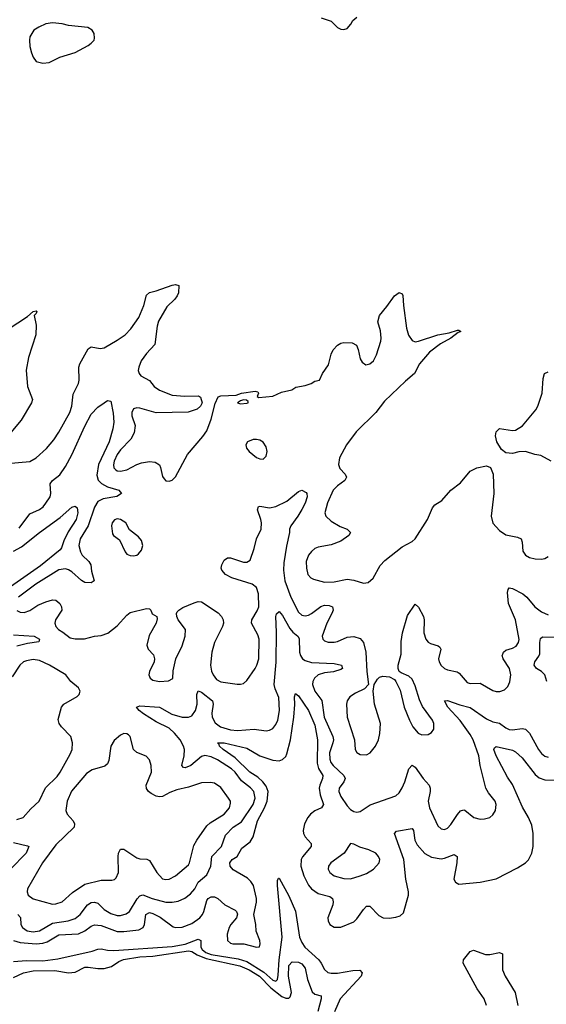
# Model space of a CAD drawing. Header units: inches. Extents: x 1449094 to 1618372, y 389908 to 534307.
# Tile 470 of 494: x 1600328 to 1603579, y 501376 to 507455. Entities that reach past the tile are written whole.
import ezdxf

# ---------------------------------------------------------------- set-up
doc = ezdxf.new("R2010")
doc.units = ezdxf.units.IN
doc.header["$MEASUREMENT"] = 0
doc.layers.add('B6500', color=7, linetype='Continuous')

msp = doc.modelspace()

# ---------------------------------------------------------------- linework, layer by layer
at = {"layer": 'B6500', "color": 5}
for points, elevation in [([(1600530, 507436), (1600490, 507429.4), (1600446, 507410), (1600416, 507390), (1600390.7, 507350), (1600387.3, 507330), (1600390.7, 507290), (1600400.7, 507250), (1600410, 507224.7), (1600430, 507198), (1600470, 507186), (1600510, 507191), (1600576.2, 507223.8), (1600670, 507253), (1600750, 507295.5), (1600770, 507310.7), (1600786.6, 507330), (1600790, 507342), (1600787, 507370), (1600775.1, 507390), (1600747.6, 507407.6), (1600630, 507419.6), (1600590, 507429.5)], 520), ([(1601710, 505108), (1601690, 505102), (1601672, 505090), (1601690, 505082.8), (1601730, 505087.7), (1601738, 505090), (1601738, 505098), (1601727.3, 505107.3)], 480), ([(1601790, 504864.2), (1601770, 504864.2), (1601734.8, 504850), (1601723, 504830), (1601728, 504810), (1601744.9, 504790), (1601790, 504753), (1601810, 504744.4), (1601830, 504743), (1601850, 504761), (1601855.1, 504790), (1601850, 504819), (1601830, 504846.6), (1601810, 504858.7)], 480), ([(1600930, 504373), (1600912.5, 504367.5), (1600898, 504350), (1600894.9, 504330), (1600901.3, 504281.3), (1600907.3, 504270), (1600943.1, 504243.1), (1600978.4, 504170), (1600990, 504155.5), (1601010, 504146.7), (1601030, 504145.3), (1601050, 504150.4), (1601061.4, 504158.6), (1601079.5, 504180.5), (1601087.8, 504210), (1601079.5, 504239.5), (1601062, 504262), (1601005.4, 504305.4), (1600983.7, 504350), (1600950, 504369.6)], 480), ([(1600970, 503047.6), (1600950, 503038.7), (1600910, 503004.5), (1600890.3, 502970), (1600878.3, 502881.7), (1600870, 502860.9), (1600852.7, 502847.3), (1600776, 502824), (1600739.5, 502800.5), (1600647.5, 502692.5), (1600619.8, 502630), (1600612.3, 502572.3), (1600620.8, 502550), (1600656.9, 502510), (1600666.7, 502490), (1600664.9, 502470), (1600550, 502361.7), (1600469.3, 502250), (1600375.3, 502090), (1600373.7, 502070), (1600380.4, 502050), (1600410, 502027.9), (1600530, 501995.5), (1600550, 501995.9), (1600590, 502009.4), (1600654, 502066), (1600730, 502117.2), (1600830, 502142.3), (1600896.8, 502143.2), (1600912.1, 502147.9), (1600922.8, 502157.2), (1600937.5, 502190), (1600935.9, 502290), (1600938.2, 502310), (1600950, 502333.4), (1600970, 502333.8), (1601050, 502280.6), (1601070, 502274.3), (1601112, 502272), (1601130, 502264.9), (1601174.6, 502190), (1601210, 502151.7), (1601230, 502146.2), (1601250, 502148.4), (1601289.7, 502170), (1601370, 502238.4), (1601376.4, 502250), (1601403.4, 502356.6), (1601421.5, 502390), (1601482.7, 502477.3), (1601503.2, 502496.8), (1601589.8, 502550), (1601623.8, 502590), (1601630, 502618), (1601628.6, 502630), (1601617.6, 502650), (1601570, 502714.8), (1601530, 502741.4), (1601506.3, 502746.3), (1601450, 502743.7), (1601370, 502717.7), (1601298.4, 502701.6), (1601255, 502685), (1601210, 502659.8), (1601190, 502656.8), (1601170, 502662), (1601138.6, 502678.6), (1601123.7, 502690), (1601110, 502709.8), (1601108.5, 502730), (1601140.8, 502810), (1601140.4, 502850), (1601130, 502886), (1601108.6, 502908.6), (1601051, 502931), (1601030, 502949.4), (1601010, 503029), (1600999.7, 503039.8), (1600990, 503047.3)], 460), ([(1602370, 502369), (1602330.4, 502310), (1602248.4, 502250), (1602234.4, 502230), (1602232.4, 502210), (1602242.4, 502190), (1602270, 502170.3), (1602330, 502153.8), (1602370, 502151.5), (1602430, 502169.2), (1602470, 502184.5), (1602512.4, 502210), (1602548.2, 502250), (1602551.6, 502270), (1602543.1, 502290), (1602527, 502310), (1602482.7, 502330), (1602427.3, 502347.3), (1602390, 502366)], 440)]:
    msp.add_lwpolyline(points, close=True, dxfattribs=dict(at, elevation=elevation))
for points, elevation in [([(1602190, 507466.8), (1602250, 507447.3), (1602290, 507408.2), (1602310, 507397.1), (1602330, 507394.9), (1602350, 507402), (1602373.1, 507426.9), (1602384, 507450), (1602409.5, 507470.5)], 520), ([(1600250, 504716), (1600390, 504727.9), (1600430, 504750.2), (1600493, 504807), (1600538.6, 504861.4), (1600570, 504907.9), (1600636.8, 505030), (1600648.8, 505070), (1600657.4, 505142.6), (1600691.1, 505210), (1600694.7, 505230), (1600693.8, 505310), (1600698.4, 505330), (1600750, 505422.4), (1600770, 505436.5), (1600825.3, 505425.3), (1600850, 505429.2), (1600930, 505476.1), (1600978, 505510), (1601013.4, 505546.6), (1601062.5, 505617.5), (1601093.5, 505690), (1601110, 505754.8), (1601130, 505770.6), (1601170, 505780.7), (1601270, 505817.3), (1601290, 505821), (1601310, 505814), (1601307.3, 505770), (1601299.1, 505750), (1601285.5, 505730), (1601236.9, 505683.1), (1601185, 505595), (1601176.7, 505563.3), (1601161.6, 505450), (1601110, 505395), (1601078.4, 505350), (1601062.6, 505310), (1601059.8, 505290), (1601064.7, 505270), (1601076.5, 505256.5), (1601128.7, 505228.7), (1601157.8, 505190), (1601190, 505167.6), (1601270, 505138), (1601348.3, 505131.7), (1601432.4, 505132.4), (1601444.5, 505124.5), (1601454, 505090), (1601444.9, 505070), (1601424, 505050), (1601367.9, 505032.1), (1601170, 505029), (1601070, 505057.4), (1601050, 505058.7), (1601030, 505052.3), (1601019.6, 505030), (1601020.2, 505010), (1601040.2, 504950), (1601035.1, 504904.9), (1601014.8, 504865.2), (1600950, 504799.3), (1600930, 504770.9), (1600910.2, 504730), (1600906.5, 504706.5), (1600909, 504689), (1600918.5, 504678.5), (1600930, 504670.2), (1600950, 504667.8), (1600990, 504677.2), (1601050, 504710.2), (1601080, 504720), (1601130, 504727.1), (1601164.5, 504724.5), (1601190, 504707.3), (1601198, 504690), (1601210, 504636), (1601219.9, 504619.9), (1601230, 504608), (1601250, 504606), (1601270, 504613.4), (1601290, 504634), (1601364.5, 504770), (1601457.8, 504882.2), (1601482.2, 504917.7), (1601509.5, 504990), (1601533.8, 505086.2), (1601552.5, 505127.5), (1601570, 505133.4), (1601663.3, 505136.7), (1601698, 505150), (1601782, 505162), (1601798, 505158), (1601802, 505150), (1601794, 505130), (1601803.6, 505123.6), (1601890, 505131.3), (1601945.2, 505154.8), (1602008, 505170), (1602033.2, 505186.8), (1602090, 505196), (1602128, 505210), (1602150, 505224.7), (1602178, 505230), (1602197.2, 505270), (1602235.3, 505324.7), (1602251.2, 505390), (1602262.7, 505417.3), (1602290, 505445.5), (1602310, 505458), (1602330, 505463), (1602381, 505461), (1602406.4, 505446.4), (1602418.5, 505418.5), (1602430, 505362), (1602441.4, 505341.4), (1602464, 505324), (1602490, 505330.8), (1602511.8, 505350), (1602530, 505386), (1602557.4, 505470), (1602559.7, 505490), (1602554.7, 505534.7), (1602539.3, 505590), (1602549.2, 505630), (1602595.3, 505684.7), (1602642, 505750), (1602671, 505771), (1602690, 505762), (1602693.2, 505753.2), (1602697.1, 505690), (1602716.5, 505550), (1602728.1, 505508.1), (1602750, 505474.9), (1602770, 505467), (1602790, 505470.3), (1602910, 505510.3), (1602978.4, 505521.6), (1603030, 505538.8), (1603038.8, 505538.8), (1603051, 505530), (1603035.2, 505524.8), (1602990.7, 505490), (1602925.9, 505454.1), (1602857.7, 505402.3), (1602795.8, 505330), (1602766, 505270), (1602710, 505223), (1602580.6, 505099.4), (1602526.5, 505030), (1602405, 504910), (1602345.8, 504830), (1602302.9, 504750), (1602295.9, 504710), (1602304.5, 504684.5), (1602337.4, 504650), (1602346.3, 504630), (1602336, 504610), (1602290, 504578.4), (1602263.5, 504550), (1602227.6, 504472.4), (1602211.8, 504410), (1602217.8, 504390), (1602250, 504359.7), (1602305.8, 504325.8), (1602350.5, 504310), (1602370.3, 504290), (1602360.9, 504270), (1602310, 504235.2), (1602250, 504212.4), (1602170, 504198), (1602150.2, 504189.8), (1602130, 504173), (1602110, 504149.6), (1602097.2, 504110), (1602097.6, 504070), (1602106.7, 504030), (1602124.9, 504010), (1602141.3, 504001.3), (1602210, 503983.2), (1602270, 503983.8), (1602350, 504001.4), (1602390, 503995.9), (1602450, 503976), (1602478.7, 503981.3), (1602510, 504008.4), (1602554.2, 504085.7), (1602583.1, 504116.9), (1602690, 504200.9), (1602750, 504234.3), (1602769, 504251), (1602846.4, 504370), (1602877.4, 504442.6), (1602890, 504460.4), (1602933.4, 504486.6), (1602989.8, 504550.2), (1603050, 504595.5), (1603110, 504668), (1603150, 504687.7), (1603210, 504700.7), (1603234.8, 504690), (1603250.3, 504650.3), (1603254.9, 504530), (1603239.1, 504390), (1603250, 504346.4), (1603290, 504301.1), (1603330, 504274.3), (1603400.6, 504260.6), (1603424, 504250), (1603430.4, 504230), (1603434.2, 504174.2), (1603450.8, 504150), (1603475.6, 504135.6), (1603510, 504126.4), (1603550, 504123.8), (1603570, 504128), (1603590, 504140.5)], 480), ([(1600256.1, 505543.9), (1600376.6, 505623.4), (1600410, 505654), (1600430, 505658), (1600434, 505654), (1600430, 505642), (1600418, 505630), (1600430.3, 505570), (1600426.7, 505510), (1600381.4, 505370), (1600367.5, 505292.5), (1600375.1, 505190), (1600405.8, 505110), (1600400.2, 505090), (1600336.3, 504983.7), (1600209.3, 504830)], 480), ([(1603609, 504730), (1603545.6, 504765.6), (1603508, 504770), (1603450, 504789.5), (1603410, 504787), (1603370, 504777.6), (1603330, 504781.6), (1603302.8, 504802.8), (1603274, 504850), (1603266.2, 504886.2), (1603269.7, 504910.3), (1603290, 504930.6), (1603370, 504919.3), (1603390, 504920.5), (1603432.7, 504947.3), (1603514.2, 505045.9), (1603527.3, 505070), (1603554, 505150), (1603559.5, 505240.5), (1603569, 505271), (1603590, 505281)], 480), ([(1600324.9, 504315.1), (1600390, 504405.2), (1600450, 504431.2), (1600471.9, 504448.1), (1600489.8, 504470), (1600515.3, 504510), (1600520.9, 504530), (1600515.4, 504590), (1600529.7, 504610), (1600575.6, 504644.4), (1600610, 504696.5), (1600650.4, 504769.5), (1600730, 504945.3), (1600770, 505020.3), (1600810, 505063.8), (1600850, 505090.7), (1600870, 505104), (1600890, 505101), (1600905.6, 505025.6), (1600908.4, 504970), (1600903.2, 504930), (1600879.4, 504850), (1600813.3, 504710), (1600804.1, 504644.1), (1600813, 504613), (1600832.1, 504592.1), (1600870, 504571.6), (1600939.5, 504550), (1600956.5, 504530), (1600927.9, 504512.1), (1600842.8, 504497.2), (1600810, 504480.7), (1600790, 504445.3), (1600749.7, 504330.2), (1600700.1, 504250), (1600693.5, 504210), (1600702.9, 504170), (1600713.6, 504150), (1600753.8, 504110), (1600767.1, 504090), (1600771.9, 504050), (1600788.2, 503990), (1600770, 503979.1), (1600730, 503981.2), (1600710, 503992.9), (1600650, 504047), (1600630, 504058.6), (1600610, 504065.2), (1600570, 504059.3), (1600426.8, 503970), (1600319.3, 503890)], 460), ([(1600310, 503807.4), (1600330, 503797.4), (1600355.3, 503795.3), (1600390, 503808), (1600440.3, 503839.7), (1600490, 503862.3), (1600530, 503874), (1600551.5, 503871.5), (1600575.2, 503850), (1600586.4, 503830), (1600588.1, 503810), (1600548.4, 503750), (1600544.7, 503730), (1600550, 503708.5), (1600567, 503690), (1600594.9, 503674.9), (1600639.2, 503639.2), (1600670, 503633.6), (1600727.2, 503632.8), (1600790, 503649), (1600830, 503654), (1600872.3, 503667.7), (1600930, 503712.2), (1600990, 503779.3), (1601010, 503794.9), (1601110, 503819.1), (1601130, 503818), (1601138, 503810), (1601146.4, 503786.4), (1601174, 503770), (1601176.9, 503756.9), (1601170.6, 503730), (1601127.2, 503652.8), (1601113.2, 503593.2), (1601120.7, 503570), (1601154.8, 503534.8), (1601160.9, 503510), (1601158.5, 503490), (1601128.8, 503431.2), (1601124.7, 503410), (1601132.4, 503390), (1601150, 503377.4), (1601190, 503370.2), (1601246.2, 503373.8), (1601272.5, 503387.5), (1601275.8, 503435.8), (1601290.8, 503509.2), (1601331.1, 503590), (1601349.3, 503649.3), (1601351.6, 503690), (1601306.6, 503750), (1601298, 503770), (1601296, 503790), (1601300.7, 503799.3), (1601309.5, 503810.5), (1601334.3, 503825.7), (1601404.6, 503855.4), (1601430, 503863.7), (1601450, 503861.3), (1601552.9, 503792.9), (1601573.7, 503770), (1601583.6, 503750), (1601585.3, 503730), (1601580.2, 503710), (1601530.5, 503609.5), (1601514.6, 503550), (1601505.3, 503470), (1601512.7, 503432.7), (1601522.9, 503410), (1601542.8, 503382.8), (1601570, 503368), (1601670, 503353.5), (1601690, 503352.2), (1601710, 503356.9), (1601730, 503375.6), (1601782.2, 503450), (1601792.6, 503470), (1601803.2, 503510), (1601807.1, 503630), (1601797.7, 503657.7), (1601759.3, 503730), (1601760.8, 503750), (1601794.5, 503805.5), (1601803.5, 503830), (1601802.9, 503910), (1601789, 503949), (1601762.4, 503970), (1601637.2, 504010), (1601599, 504030), (1601576.2, 504056.2), (1601572, 504070), (1601576.2, 504090), (1601590, 504119.1), (1601610, 504133.7), (1601630, 504132.2), (1601710, 504107), (1601730, 504107), (1601750, 504119.1), (1601776.1, 504190), (1601788.9, 504251.1), (1601818.7, 504310), (1601821.1, 504350), (1601817.4, 504370), (1601795.1, 504430), (1601802, 504450), (1601810, 504452.7), (1601870, 504442.4), (1601910, 504450.3), (1601977, 504483), (1602050, 504542.8), (1602070, 504551.3), (1602096.3, 504536.3), (1602101, 504530), (1602102, 504510), (1602090.3, 504470.3), (1602070, 504432), (1602046, 504390), (1602002.4, 504330), (1601994, 504310), (1601993.8, 504290), (1601974.6, 504205.4), (1601958, 504102), (1601957, 504057), (1601965.4, 503990), (1602002.4, 503890), (1602050, 503797), (1602070, 503778.8), (1602090, 503774.2), (1602110, 503778.7), (1602130, 503788.8), (1602187.5, 503832.4), (1602210, 503839.8), (1602239, 503839), (1602259, 503830), (1602262.3, 503810), (1602255.5, 503790), (1602224.1, 503730), (1602196.2, 503650), (1602199.6, 503630), (1602210, 503619.6), (1602232.1, 503612.1), (1602270, 503612.9), (1602290, 503616.5), (1602350, 503643.2), (1602390, 503646.7), (1602430, 503635.2), (1602451, 503611), (1602465.5, 503550), (1602471.3, 503431.3), (1602480.4, 503350), (1602456.7, 503323.3), (1602401.8, 503298.2), (1602365.5, 503274.5), (1602349, 503250), (1602345.3, 503230), (1602350.2, 503150), (1602394.3, 503010), (1602399.5, 502950), (1602410, 502930.6), (1602430, 502919.5), (1602470, 502917.6), (1602492, 502930), (1602523.6, 502970), (1602542.9, 503010), (1602552.2, 503047.7), (1602554.7, 503110), (1602518.2, 503230), (1602511, 503309), (1602515.6, 503350), (1602536.4, 503383.6), (1602550, 503396.4), (1602570, 503402.4), (1602610, 503398), (1602641.1, 503381.1), (1602650.4, 503370.4), (1602676.7, 503316.7), (1602702, 503210), (1602734.9, 503130), (1602754.6, 503090), (1602788.5, 503050), (1602810, 503039.5), (1602850, 503041.6), (1602870, 503054), (1602885.4, 503074.6), (1602884.7, 503110), (1602876.4, 503130), (1602815.4, 503215.4), (1602796.4, 503256.4), (1602770, 503342.7), (1602750, 503382.9), (1602730, 503402.4), (1602682.4, 503422.4), (1602671.5, 503431.5), (1602664.5, 503450), (1602663.6, 503470), (1602682.2, 503537.7), (1602683.3, 503616.7), (1602690.7, 503670), (1602722.3, 503777.7), (1602770, 503846.8), (1602790, 503828.4), (1602821.7, 503770), (1602825.7, 503750), (1602823.2, 503670), (1602836.1, 503630), (1602850, 503611.8), (1602863.5, 503603.5), (1602910.8, 503590), (1602921.7, 503581.7), (1602927, 503570), (1602914, 503510), (1602918.4, 503490), (1602930, 503469.2), (1602950, 503450.2), (1602970, 503440.9), (1603029.4, 503429.4), (1603041.9, 503421.9), (1603090, 503364), (1603110, 503357.6), (1603170, 503358.2), (1603250, 503313.6), (1603270, 503306.7), (1603293, 503307), (1603321.8, 503318.2), (1603341.1, 503338.9), (1603353.2, 503366.8), (1603360.7, 503410), (1603351.5, 503450), (1603312.2, 503510), (1603307.5, 503530), (1603310, 503539.1), (1603314.5, 503550), (1603330, 503562.6), (1603370, 503575.2), (1603392.4, 503587.6), (1603407.6, 503610), (1603411.3, 503628.7), (1603388.4, 503750), (1603346, 503850), (1603340.6, 503919.4), (1603342.9, 503937.1), (1603350, 503947.7), (1603370, 503944.6), (1603434.9, 503910), (1603458.5, 503890), (1603509.1, 503830), (1603550, 503799.3), (1603590, 503780.2)], 460), ([(1600290, 504174.3), (1600339.2, 504200.8), (1600450, 504289.5), (1600577.2, 504382.8), (1600650, 504444.9), (1600670, 504452.7), (1600681.6, 504441.6), (1600686.3, 504410), (1600675.5, 504370), (1600626.9, 504293.1), (1600601.2, 504238.8), (1600586.1, 504193.9), (1600577.7, 504182.3), (1600456.6, 504083.4), (1600250, 503939.1)], 440), ([(1600315.9, 501930), (1600332.7, 501912.7), (1600335.2, 501870), (1600345, 501850), (1600373.7, 501830), (1600410, 501823.4), (1600450.9, 501830), (1600530, 501876.5), (1600628, 501892), (1600670, 501906.1), (1600700.3, 501930), (1600745.5, 501990), (1600770, 502005.1), (1600790, 502007.9), (1600810, 502000.6), (1600850, 501961.8), (1600890, 501936.1), (1600930, 501923.9), (1600950, 501923.7), (1600985.9, 501934.1), (1601006.6, 501950), (1601052.3, 502027.7), (1601070, 502046.8), (1601087.6, 502052.4), (1601144.9, 502030), (1601230, 502007.8), (1601270, 502006.1), (1601306.9, 502013.1), (1601348.1, 502031.9), (1601382.3, 502057.7), (1601408.2, 502090), (1601429.9, 502130.1), (1601483.6, 502176.4), (1601507.5, 502230), (1601514.6, 502290), (1601574.2, 502350), (1601599.3, 502420.7), (1601646.5, 502470), (1601697.4, 502502.6), (1601768.4, 502610), (1601781.2, 502650), (1601772.8, 502690), (1601753.3, 502713.3), (1601697, 502757), (1601657.3, 502810), (1601634.9, 502830), (1601550, 502886.2), (1601510, 502905.3), (1601470, 502911.9), (1601450, 502906.5), (1601383.6, 502850), (1601350, 502835.8), (1601338.8, 502838.8), (1601327.8, 502850), (1601342.7, 502910), (1601344.4, 502950), (1601339.3, 502970), (1601317.5, 503010), (1601284.5, 503050), (1601250, 503081.1), (1601170, 503119.9), (1601091.1, 503170), (1601065.1, 503190), (1601049.7, 503210.3), (1601070, 503219.6), (1601190, 503211.9), (1601267.1, 503167.1), (1601330, 503150.1), (1601370, 503148.2), (1601390, 503157.5), (1601413.6, 503190), (1601423.4, 503230), (1601420.6, 503290), (1601430, 503311.3), (1601450, 503303.5), (1601517.6, 503250), (1601523, 503230), (1601513.7, 503173.7), (1601515.9, 503150), (1601534.7, 503114.7), (1601567.8, 503090), (1601630, 503071.8), (1601673.3, 503066.7), (1601775.8, 503075.8), (1601850, 503064.9), (1601870, 503069.1), (1601890, 503079.6), (1601910, 503104.9), (1601920.6, 503130), (1601932.5, 503190), (1601926.8, 503270), (1601904.2, 503324.3), (1601899.9, 503350), (1601911, 503489), (1601914.2, 503674.2), (1601909.9, 503770.1), (1601913.5, 503786.5), (1601930, 503802.4), (1601950, 503777.3), (1601996, 503696), (1602014.2, 503674.2), (1602045, 503650), (1602054.2, 503634.2), (1602055.9, 503550), (1602061.5, 503530), (1602073.8, 503510), (1602090, 503498.1), (1602130, 503487.1), (1602270, 503479.6), (1602314, 503470), (1602320.7, 503450), (1602310, 503444.2), (1602264.7, 503430), (1602210, 503422), (1602170, 503410.8), (1602147.7, 503390), (1602137.6, 503370), (1602135, 503350), (1602149.4, 503310), (1602192.3, 503252.3), (1602207.1, 503150), (1602261.2, 503030), (1602264.7, 503010), (1602261.9, 502990), (1602240.1, 502930), (1602241.7, 502890), (1602248.5, 502870), (1602263.5, 502850), (1602329.4, 502790), (1602336.5, 502770), (1602328.4, 502750), (1602300.6, 502710), (1602298, 502690), (1602310, 502659.5), (1602350, 502601.1), (1602370, 502579.5), (1602390, 502566.7), (1602410, 502563.6), (1602430, 502566.7), (1602492.4, 502607.6), (1602650, 502663.6), (1602670, 502681.7), (1602690, 502712.2), (1602706.5, 502750), (1602730, 502830.8), (1602750, 502852), (1602770, 502840.3), (1602819.6, 502770), (1602856, 502730), (1602862.8, 502710), (1602862.4, 502690), (1602850.2, 502630), (1602858, 502590), (1602910, 502479.1), (1602930, 502459.3), (1602950, 502456.4), (1602970, 502464.9), (1602990, 502486.4), (1603030, 502548.7), (1603050, 502570.4), (1603070, 502577.6), (1603075.3, 502575.2), (1603130.8, 502530), (1603170, 502520.3), (1603198, 502522), (1603229.7, 502530.3), (1603250, 502546.8), (1603266.3, 502573.7), (1603269.6, 502610), (1603264.2, 502630), (1603221.3, 502681.3), (1603205.3, 502710), (1603171.3, 502850), (1603163.2, 502910), (1603128.1, 503010), (1603110, 503042.2), (1603048.2, 503128.2), (1602971.1, 503210), (1602949.7, 503250.3), (1602970, 503252.4), (1603044.4, 503224.4), (1603110, 503209.3), (1603210, 503138.5), (1603250, 503121.3), (1603290, 503112.9), (1603330, 503082.6), (1603350, 503073.7), (1603370, 503070.2), (1603430, 503079.7), (1603450, 503074.4), (1603476.2, 503050), (1603530.2, 502950), (1603550, 502924.7), (1603570, 502909.3), (1603590, 502903.2)], 440), ([(1600290, 503657.2), (1600418, 503650), (1600450.2, 503630), (1600446.2, 503613.8), (1600376.1, 503603.9), (1600310, 503587.9)], 440), ([(1603582.9, 503370), (1603570.7, 503410), (1603550.4, 503430.4), (1603517.7, 503450), (1603504.4, 503470), (1603507.8, 503490), (1603534, 503526), (1603539, 503541), (1603538.9, 503610), (1603544.2, 503635.8), (1603555.6, 503644.4), (1603630, 503643.7)], 440), ([(1600310, 502518.4), (1600350, 502530.2), (1600396.4, 502583.6), (1600448.7, 502630), (1600487.7, 502712.3), (1600558.1, 502781.9), (1600578.4, 502810), (1600639.8, 502920.2), (1600651.5, 502950), (1600653.7, 502990), (1600643.5, 503030), (1600586, 503090), (1600572.1, 503110), (1600565.6, 503134.4), (1600586, 503210), (1600599.3, 503230), (1600682.9, 503277.1), (1600695.4, 503290), (1600702, 503310), (1600691, 503331), (1600642.7, 503370), (1600613.2, 503410), (1600511.6, 503470), (1600450, 503499), (1600410, 503504.8), (1600370, 503497), (1600350.4, 503490), (1600328.5, 503470), (1600282, 503398)], 460), ([(1600290.1, 501770.1), (1600330, 501758.5), (1600430, 501749.2), (1600470, 501753.6), (1600498.1, 501761.9), (1600570, 501804.7), (1600690, 501811.9), (1600730, 501829.1), (1600770, 501858.9), (1600790, 501866.8), (1600830, 501863.3), (1600930, 501826.5), (1600970, 501825.7), (1601064.2, 501835.8), (1601090, 501850.2), (1601098.2, 501870), (1601107.2, 501930), (1601130, 501942.3), (1601150, 501937.6), (1601194.7, 501914.8), (1601275.7, 501855.7), (1601290.1, 501850.1), (1601330, 501853.4), (1601390, 501875), (1601439.9, 501910), (1601455.9, 501930), (1601464.7, 501950), (1601483.4, 502016.6), (1601491.1, 502028.9), (1601510, 502040.7), (1601530, 502040.1), (1601550.1, 502030.1), (1601594.2, 501990), (1601657.5, 501957.5), (1601666, 501950), (1601672.8, 501932.8), (1601666.7, 501910), (1601630.8, 501870), (1601621.3, 501850), (1601608.6, 501810), (1601610.2, 501770), (1601630, 501753.5), (1601643, 501750), (1601710.6, 501750.6), (1601790, 501728.6), (1601808.2, 501731.8), (1601813, 501750), (1601810.6, 501770), (1601788.7, 501828.7), (1601786, 501870), (1601773.9, 501930), (1601790, 502007.3), (1601790.4, 502030), (1601771.1, 502110), (1601755.1, 502135.1), (1601734.7, 502154.7), (1601645.9, 502205.9), (1601627.5, 502230), (1601624.7, 502250), (1601640.3, 502270), (1601671.2, 502290), (1601700, 502340), (1601750, 502379.4), (1601769.9, 502410), (1601795.1, 502510), (1601838.9, 502590), (1601855.4, 502630), (1601861.3, 502690), (1601850, 502723.9), (1601829.9, 502750), (1601797.9, 502777.9), (1601749.5, 502809.5), (1601657.7, 502897.7), (1601584.8, 502950), (1601562, 502970), (1601559.8, 502979.8), (1601549.6, 502990), (1601590, 502991.7), (1601730, 502958.5), (1601810, 502911.3), (1601890, 502884.1), (1601930, 502880.5), (1601950, 502887.8), (1601970, 502907.2), (1601977.2, 502922.8), (1602000.1, 503010), (1602020.4, 503150), (1602026.6, 503226.6), (1602025.1, 503274.9), (1602030, 503295.8), (1602050, 503281.7), (1602110.7, 503190.7), (1602150, 503100.2), (1602166.3, 503010), (1602164.3, 502864.3), (1602173.1, 502833.1), (1602198.6, 502790), (1602197.4, 502770), (1602180.8, 502730), (1602177.6, 502710), (1602182.9, 502670), (1602203.9, 502610), (1602191.3, 502590), (1602150, 502570.4), (1602124.1, 502550), (1602106.6, 502530), (1602085.9, 502490), (1602078.3, 502450), (1602080.5, 502430), (1602090.2, 502410), (1602127.3, 502370), (1602127.7, 502350), (1602073.3, 502286.7), (1602065.4, 502270), (1602063.1, 502230), (1602081.1, 502170), (1602110, 502112.9), (1602128.8, 502088.8), (1602170, 502060.4), (1602242.3, 502042.3), (1602258.1, 502030), (1602263.8, 502010), (1602262.1, 501990), (1602230.2, 501910), (1602231.3, 501891.3), (1602242.8, 501870), (1602270, 501852.3), (1602310, 501853), (1602390, 501885.8), (1602410, 501904.2), (1602450, 501962), (1602470, 501981.5), (1602490, 501982.3), (1602545, 501925), (1602571.1, 501911.1), (1602608.4, 501908.4), (1602650, 501913.8), (1602677.3, 501922.7), (1602698.3, 501941.7), (1602728.3, 502050), (1602727.4, 502070), (1602711.7, 502150), (1602700.4, 502270), (1602642.6, 502430), (1602654, 502446), (1602750, 502462.4), (1602758.9, 502450), (1602767.7, 502390), (1602781.2, 502361.1), (1602828.5, 502308.5), (1602870, 502285.1), (1602930, 502274.6), (1602950, 502277.7), (1603010, 502300.8), (1603028.4, 502290), (1603027.1, 502250), (1603009.2, 502150), (1603019.3, 502130), (1603038.3, 502118.3), (1603170, 502131.1), (1603270, 502150.2), (1603400.4, 502219.6), (1603449.8, 502250.2), (1603470, 502268.8), (1603489.9, 502310.1), (1603497.6, 502350), (1603498.1, 502430), (1603490, 502481.6), (1603470, 502529.7), (1603432.9, 502592.9), (1603370, 502733.5), (1603339.5, 502779.5), (1603270, 502911.2), (1603255, 502950), (1603259.4, 502960.6), (1603270, 502968.9), (1603370, 502946.1), (1603390, 502935.9), (1603430, 502897.9), (1603510, 502795.5), (1603534.3, 502774.3), (1603570, 502761.5), (1603630, 502760.1)], 420), ([(1600290, 502376), (1600375.5, 502355.5), (1600383.8, 502350), (1600367.6, 502310), (1600270.9, 502210)], 440), ([(1600290, 501640.4), (1600370, 501646.5), (1600470, 501644.1), (1600563.7, 501656.4), (1600775.1, 501704.9), (1600810, 501717.1), (1600830, 501719.1), (1600870.3, 501710.3), (1600908.7, 501708.6), (1601270, 501732.7), (1601350, 501748.1), (1601430, 501778.7), (1601445.3, 501770), (1601445.6, 501730), (1601453.8, 501713.8), (1601476.9, 501696.9), (1601510, 501684.4), (1601676.4, 501656.4), (1601730, 501639.7), (1601834.5, 501574.5), (1601890, 501526.1), (1601910, 501519.5), (1601918.8, 501530), (1601923.7, 501556.3), (1601929.5, 501650), (1601949.2, 501790), (1601919.6, 502110), (1601920.2, 502139.8), (1601925.1, 502154.9), (1601930, 502155.8), (1601990, 502046.3), (1602030, 501951.3), (1602056, 501790), (1602070, 501757.5), (1602088.9, 501728.9), (1602174.1, 501650), (1602190.1, 501630), (1602210.7, 501590.7), (1602230, 501572.3), (1602250, 501567.9), (1602289.4, 501569.4), (1602385.4, 501585.4), (1602427.6, 501587.6), (1602442.8, 501570), (1602435.8, 501550), (1602305.7, 501410), (1602270.8, 501330)], 380), ([(1600290, 501542.8), (1600351.6, 501570), (1600410, 501583.9), (1600545, 501585), (1600630, 501570.8), (1600670, 501575.5), (1600730, 501605.4), (1600750, 501606.4), (1600810, 501596.6), (1600850, 501596.8), (1600894, 501610), (1600939.5, 501640.5), (1600967.8, 501652.2), (1601069.5, 501670), (1601150, 501674.6), (1601370, 501706.5), (1601390, 501702.5), (1601422.7, 501682.7), (1601479.7, 501659.7), (1601686.5, 501613.5), (1601745, 501590), (1601807.7, 501550), (1601879, 501479), (1601945.5, 501425.5), (1601970, 501413.8), (1601990, 501414.4), (1601997.8, 501422.2), (1602004.9, 501450), (1601986.8, 501550), (1601990, 501615.5), (1602010, 501639.1), (1602050, 501636), (1602070, 501627.2), (1602090, 501600.5), (1602103.8, 501530), (1602134.1, 501454.1), (1602150, 501439.2), (1602188.7, 501428.7), (1602189.1, 501410), (1602167.5, 501332.5)], 360), ([(1603209.8, 501370), (1603194.8, 501410), (1603152.3, 501472.3), (1603066.6, 501630), (1603068.3, 501651.7), (1603110, 501702), (1603129.8, 501710.2), (1603203.8, 501683.8), (1603230, 501683.1), (1603290, 501695.8), (1603308.2, 501688.2), (1603309.4, 501590), (1603325.9, 501550), (1603387.8, 501450), (1603404.4, 501370)], 380)]:
    msp.add_lwpolyline(points, dxfattribs=dict(at, elevation=elevation))

doc.saveas('drawing.dxf')
